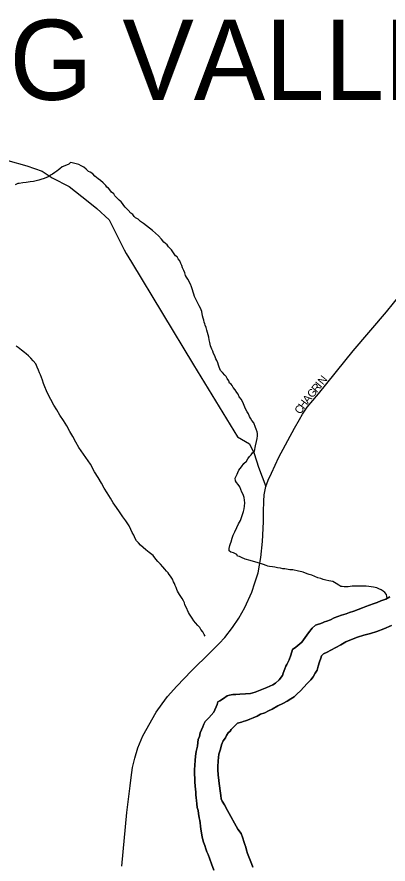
# Model space of a CAD drawing. Extents: x 2010165 to 2382125, y 1060529 to 1407316.
# Drawn here: x 2266415 to 2268734, y 1264498 to 1269788 of the extents above; entities that cross this region are included whole.
import ezdxf

# ---------------------------------------------------------------- set-up
doc = ezdxf.new("R2010")
doc.units = 0
for name, color, linetype in [('GM_X_City_Street', 7, 'Continuous'), ('GM_X_City_Street_Text', 7, 'Continuous'), ('GM_X_Corporation_Text', 7, 'Continuous'), ('GM_X_Major_River', 7, 'Continuous'), ('GM_X_Minor_River', 7, 'Continuous')]:
    doc.layers.add(name, color=color, linetype=linetype)

msp = doc.modelspace()

# ---------------------------------------------------------------- linework, layer by layer
at = {"layer": 'GM_X_City_Street'}
for points in [[(2267955.9, 1266697.8), (2267957.3, 1266764.9), (2267960.1, 1266803.3), (2267969.7, 1266855.1), (2267985.5, 1266895.2), (2268004.7, 1266939.8), (2268052.1, 1267038.4), (2268149.1, 1267220.6), (2268180.1, 1267274.2), (2268199.8, 1267307.4), (2268228, 1267351.4), (2268298, 1267434.9), (2268515.6, 1267702.8), (2268724.3, 1267947), (2268812.3, 1268055.3), (2268983.2, 1268262.9), (2269186.4, 1268558.4), (2269272.6, 1268683.6), (2269324.9, 1268783.1), (2269367, 1268873.4), (2269390.6, 1268946.3), (2269407, 1269019.1), (2269444, 1269349.6), (2269490.1, 1269827.8)], [(2264686.9, 1268930), (2265624.3, 1268933.7), (2265770.5, 1268924.9), (2265884.7, 1268915.7), (2265982.8, 1268910.6), (2266088.9, 1268907.4), (2266211.1, 1268900.4), (2266357.3, 1268891.6), (2266475.7, 1268858.4), (2266572, 1268825.1), (2266634.3, 1268783.5), (2266740.8, 1268730.2), (2266859.7, 1268634.9), (2266914.1, 1268591.2), (2266990.7, 1268521.6), (2267084.2, 1268333.7), (2267097.9, 1268311), (2267130.2, 1268257.6)], [(2267130.2, 1268257.6), (2267518.1, 1267614.9), (2267793.8, 1267165.7), (2267868.8, 1267122.5), (2267897, 1267062.1), (2267924, 1266977.5), (2267969.7, 1266855.1)], [(2267070.3, 1264485.4), (2267101.2, 1264820.3), (2267123.2, 1264987.7), (2267128.7, 1265039.7), (2267137.8, 1265101.3), (2267151, 1265158.8), (2267169.3, 1265223.1), (2267201.7, 1265298.7), (2267283.9, 1265446.9), (2267321.2, 1265498.3), (2267356.1, 1265544.5), (2267413.6, 1265609.9), (2267505.6, 1265704.1), (2267621.7, 1265818.6), (2267678.1, 1265875), (2267713.7, 1265912.8), (2267762.2, 1265975.9), (2267802.2, 1266034), (2267839.5, 1266100), (2267882.3, 1266197), (2267900.9, 1266253.4), (2267921.2, 1266317.2), (2267930.8, 1266365.1), (2267939.3, 1266412.5), (2267950, 1266511.7), (2267954.5, 1266634.6), (2267955.9, 1266697.8)]]:
    msp.add_lwpolyline(points, dxfattribs=at)
at = {"layer": 'GM_X_Major_River'}
for points in [[(2268745.6, 1266166.1), (2268719.6, 1266151.9), (2268687.6, 1266141.6), (2268665.6, 1266131.4), (2268641.5, 1266123.3), (2268617.5, 1266115.1), (2268595.5, 1266106.9), (2268573.5, 1266098.7), (2268547.5, 1266088.5), (2268519.5, 1266078.2), (2268493.4, 1266070), (2268471.4, 1266061.8), (2268443.4, 1266051.6), (2268397.4, 1266035.2), (2268373.4, 1266023), (2268351.4, 1266014.8), (2268337.3, 1266010.7), (2268327.3, 1266006.6), (2268313.3, 1266000.5), (2268293.3, 1265994.4), (2268279.3, 1265990.3), (2268259.4, 1265972.1), (2268235.6, 1265941.8), (2268195.9, 1265883.2), (2268158, 1265852.8), (2268136.1, 1265838.6), (2268126.4, 1265802.4), (2268116.6, 1265774.2), (2268100.8, 1265743.9), (2268094.8, 1265733.8), (2268089, 1265717.7), (2268079.2, 1265689.5), (2268073.3, 1265675.4), (2268053.4, 1265649.2), (2268029.5, 1265628.9), (2268013.6, 1265616.8), (2267975.6, 1265600.4), (2267935.5, 1265584.1), (2267903.5, 1265571.8), (2267889.5, 1265567.7), (2267873.5, 1265563.6), (2267843.4, 1265561.4), (2267807.3, 1265559.1), (2267783.2, 1265557), (2267763.1, 1265556.8), (2267743.1, 1265552.7), (2267729.1, 1265548.6), (2267705.1, 1265532.3), (2267683.2, 1265518.1), (2267669.2, 1265512), (2267665.3, 1265493.9), (2267645.6, 1265447.6), (2267613.8, 1265411.2), (2267589.9, 1265388.9), (2267582, 1265372.8), (2267576.2, 1265354.7), (2267568.3, 1265336.5), (2267560.4, 1265318.4), (2267554.6, 1265294.2), (2267546.8, 1265276.1), (2267544.9, 1265258), (2267543.1, 1265233.9), (2267535.4, 1265201.7), (2267529.6, 1265171.5), (2267527.9, 1265145.4), (2267526.1, 1265115.2), (2267524.4, 1265087.1), (2267524.5, 1265071), (2267524.6, 1265054.9), (2267526.8, 1265036.8), (2267527.1, 1265008.7), (2267529.3, 1264986.6), (2267529.5, 1264964.5), (2267531.6, 1264948.5), (2267531.8, 1264930.4), (2267533.9, 1264912.3), (2267536.1, 1264894.2), (2267538.3, 1264874.2), (2267540.5, 1264852.1), (2267546.7, 1264832), (2267548.9, 1264813.9), (2267553.1, 1264787.8), (2267557.3, 1264769.8), (2267559.4, 1264755.8), (2267561.6, 1264735.7), (2267563.8, 1264715.6), (2267568, 1264693.5), (2267572.3, 1264665.4), (2267580.6, 1264635.3), (2267588.8, 1264613.3), (2267595, 1264593.2), (2267601.2, 1264575.2), (2267609.4, 1264557.1), (2267619.7, 1264529.1), (2267630, 1264499)], [(2267630, 1264499), (2267619.7, 1264529.1), (2267609.4, 1264557.1), (2267601.2, 1264575.2), (2267595, 1264593.2), (2267588.8, 1264613.3), (2267580.6, 1264635.3), (2267572.3, 1264665.4), (2267568, 1264693.5), (2267563.8, 1264715.6), (2267561.6, 1264735.7), (2267559.4, 1264755.8), (2267557.3, 1264769.8), (2267553.1, 1264787.8), (2267548.9, 1264813.9), (2267546.7, 1264832), (2267540.5, 1264852.1), (2267538.3, 1264874.2), (2267536.1, 1264894.2), (2267533.9, 1264912.3), (2267531.8, 1264930.4), (2267531.6, 1264948.5), (2267529.5, 1264964.5), (2267529.3, 1264986.6), (2267527.1, 1265008.7), (2267526.8, 1265036.8), (2267524.6, 1265054.9), (2267524.5, 1265071), (2267524.4, 1265087.1), (2267526.1, 1265115.2), (2267527.9, 1265145.4), (2267529.6, 1265171.5), (2267535.4, 1265201.7), (2267543.1, 1265233.9), (2267544.9, 1265258), (2267546.8, 1265276.1), (2267554.6, 1265294.2), (2267560.4, 1265318.4), (2267568.3, 1265336.5), (2267576.2, 1265354.7), (2267582, 1265372.8), (2267589.9, 1265388.9), (2267613.8, 1265411.2), (2267645.6, 1265447.6), (2267665.3, 1265493.9), (2267669.2, 1265512), (2267683.2, 1265518.1), (2267705.1, 1265532.3), (2267729.1, 1265548.6), (2267743.1, 1265552.7), (2267763.1, 1265556.8), (2267783.2, 1265557), (2267807.3, 1265559.1), (2267843.4, 1265561.4), (2267873.5, 1265563.6), (2267889.5, 1265567.7), (2267903.5, 1265571.8), (2267935.5, 1265584.1), (2267975.6, 1265600.4), (2268013.6, 1265616.8), (2268029.5, 1265628.9), (2268053.4, 1265649.2), (2268073.3, 1265675.4), (2268079.2, 1265689.5), (2268089, 1265717.7), (2268094.8, 1265733.8), (2268100.8, 1265743.9), (2268116.6, 1265774.2), (2268126.4, 1265802.4), (2268136.1, 1265838.6), (2268158, 1265852.8), (2268195.9, 1265883.2), (2268235.6, 1265941.8), (2268259.4, 1265972.1), (2268279.3, 1265990.3), (2268293.3, 1265994.4), (2268313.3, 1266000.5), (2268327.3, 1266006.6), (2268337.3, 1266010.7), (2268351.4, 1266014.8), (2268373.4, 1266023), (2268397.4, 1266035.2), (2268443.4, 1266051.6), (2268471.4, 1266061.8), (2268493.4, 1266070), (2268519.5, 1266078.2), (2268547.5, 1266088.5), (2268573.5, 1266098.7), (2268595.5, 1266106.9), (2268617.5, 1266115.1), (2268641.5, 1266123.3), (2268665.6, 1266131.4), (2268687.6, 1266141.6), (2268719.6, 1266151.9), (2268745.6, 1266166.1)], [(2268206.5, 1265602), (2268228.3, 1265626.2), (2268250.2, 1265648.5), (2268266.1, 1265666.6), (2268278, 1265690.8), (2268289.8, 1265709), (2268297.7, 1265733.2), (2268305.4, 1265761.4), (2268313.3, 1265783.5), (2268317.2, 1265797.6), (2268331.1, 1265811.8), (2268353.1, 1265821.9), (2268377.1, 1265834.2), (2268407, 1265850.4), (2268439, 1265866.7), (2268469, 1265885), (2268505, 1265901.3), (2268543, 1265915.6), (2268583, 1265928), (2268623.1, 1265938.3), (2268663.1, 1265950.6), (2268707.2, 1265967), (2268755.2, 1265987.4)], [(2268755.2, 1265987.4), (2268707.2, 1265967), (2268663.1, 1265950.6), (2268623.1, 1265938.3), (2268583, 1265928), (2268543, 1265915.6), (2268505, 1265901.3), (2268469, 1265885), (2268439, 1265866.7), (2268407, 1265850.4), (2268377.1, 1265834.2), (2268353.1, 1265821.9), (2268331.1, 1265811.8), (2268317.2, 1265797.6), (2268313.3, 1265783.5), (2268305.4, 1265761.4), (2268297.7, 1265733.2), (2268289.8, 1265709), (2268278, 1265690.8), (2268266.1, 1265666.6), (2268250.2, 1265648.5), (2268228.3, 1265626.2), (2268206.5, 1265602)], [(2267889.2, 1264478.6), (2267880.9, 1264500.7), (2267856.3, 1264564.8), (2267850.1, 1264584.8), (2267845.9, 1264602.9), (2267839.7, 1264620.9), (2267833.5, 1264639), (2267825.3, 1264659), (2267815, 1264689.1), (2267794.7, 1264717.1), (2267774.3, 1264753.1), (2267751.8, 1264795.2), (2267729.4, 1264833.2), (2267711, 1264867.3), (2267696.8, 1264891.3), (2267690.6, 1264905.3), (2267688.4, 1264925.4), (2267684.1, 1264955.5), (2267679.8, 1264987.6), (2267675.6, 1265017.7), (2267673.3, 1265041.8), (2267671.2, 1265051.9), (2267671.1, 1265063.9), (2267671, 1265078), (2267670.8, 1265106.1), (2267672.4, 1265142.3), (2267676.1, 1265184.5), (2267683.9, 1265208.7), (2267687.8, 1265224.8), (2267693.6, 1265242.9), (2267703.5, 1265267.1), (2267717.3, 1265287.3), (2267725.2, 1265301.4), (2267735.1, 1265317.5), (2267747.1, 1265327.7), (2267753, 1265337.8), (2267792.8, 1265378.2), (2267818.9, 1265384.4), (2267828.9, 1265388.5), (2267842.9, 1265392.6), (2267854.9, 1265396.7), (2267870.9, 1265402.8), (2267890.9, 1265411), (2267914.9, 1265421.2), (2267936.9, 1265433.4), (2267962.9, 1265443.6), (2267986.9, 1265455.8), (2268008.9, 1265466), (2268044.8, 1265486.4), (2268076.8, 1265500.6), (2268102.8, 1265514.9), (2268126.8, 1265529.1), (2268146.7, 1265543.3), (2268166.7, 1265561.5), (2268186.6, 1265579.7), (2268206.5, 1265602)], [(2268206.5, 1265602), (2268186.6, 1265579.7), (2268166.7, 1265561.5), (2268146.7, 1265543.3), (2268126.8, 1265529.1), (2268102.8, 1265514.9), (2268076.8, 1265500.6), (2268044.8, 1265486.4), (2268008.9, 1265466), (2267986.9, 1265455.8), (2267962.9, 1265443.6), (2267936.9, 1265433.4), (2267914.9, 1265421.2), (2267890.9, 1265411), (2267870.9, 1265402.8), (2267854.9, 1265396.7), (2267842.9, 1265392.6), (2267828.9, 1265388.5), (2267818.9, 1265384.4), (2267792.8, 1265378.2), (2267753, 1265337.8), (2267747.1, 1265327.7), (2267735.1, 1265317.5), (2267725.2, 1265301.4), (2267717.3, 1265287.3), (2267703.5, 1265267.1), (2267693.6, 1265242.9), (2267687.8, 1265224.8), (2267683.9, 1265208.7), (2267676.1, 1265184.5), (2267672.4, 1265142.3), (2267670.8, 1265106.1), (2267671, 1265078), (2267671.1, 1265063.9), (2267671.2, 1265051.9), (2267673.3, 1265041.8), (2267675.6, 1265017.7), (2267679.8, 1264987.6), (2267684.1, 1264955.5), (2267688.4, 1264925.4), (2267690.6, 1264905.3), (2267696.8, 1264891.3), (2267711, 1264867.3), (2267729.4, 1264833.2), (2267751.8, 1264795.2), (2267774.3, 1264753.1), (2267794.7, 1264717.1), (2267815, 1264689.1), (2267825.3, 1264659), (2267833.5, 1264639), (2267839.7, 1264620.9), (2267845.9, 1264602.9), (2267850.1, 1264584.8), (2267856.3, 1264564.8), (2267880.9, 1264500.7), (2267889.2, 1264478.6)], [(2267630, 1264499), (2267644.4, 1264460.9)], [(2267644.4, 1264460.9), (2267630, 1264499)]]:
    msp.add_lwpolyline(points, dxfattribs=at)
at = {"layer": 'GM_X_Minor_River'}
for points in [[(2267038.8, 1268658.7), (2267026.6, 1268670.6), (2267020.5, 1268682.7), (2267006.3, 1268694.6), (2266996.2, 1268708.6), (2266986.1, 1268718.6), (2266976, 1268724.6), (2266969.8, 1268736.6), (2266953.6, 1268752.6), (2266937.4, 1268766.5), (2266921.3, 1268776.5), (2266911.2, 1268786.4), (2266901.1, 1268794.4), (2266888.9, 1268808.4), (2266872.7, 1268818.3), (2266862.7, 1268822.3), (2266846.5, 1268838.2), (2266832.3, 1268850.2), (2266816.2, 1268858.1), (2266802, 1268866.1), (2266759.8, 1268877.9), (2266749.7, 1268879.8), (2266739.7, 1268869.7), (2266713.8, 1268857.5), (2266697.8, 1268851.3), (2266683.8, 1268839.2), (2266673.8, 1268833.1), (2266663.9, 1268825), (2266651.9, 1268816.9), (2266637.9, 1268806.7), (2266627.9, 1268802.7), (2266609.9, 1268790.5), (2266583.9, 1268780.3), (2266563.9, 1268772.1), (2266551.9, 1268770), (2266533.9, 1268763.9), (2266517.9, 1268759.7), (2266497.8, 1268757.6), (2266471.7, 1268755.4), (2266451.7, 1268753.3), (2266429.6, 1268749.1), (2266419.6, 1268749), (2266403.6, 1268738.9)], [(2267915.2, 1267197.6), (2267909, 1267213.6), (2267904.9, 1267223.6), (2267894.6, 1267253.7), (2267882.4, 1267267.7), (2267874.3, 1267281.7), (2267868.1, 1267293.7), (2267862, 1267309.7), (2267853.8, 1267321.7), (2267845.7, 1267337.8), (2267839.5, 1267351.8), (2267831.3, 1267371.8), (2267817, 1267399.9), (2267802.8, 1267415.8), (2267796.6, 1267431.9), (2267788.5, 1267443.9), (2267778.3, 1267459.9), (2267766.1, 1267473.9), (2267760, 1267485.9), (2267753.9, 1267495.9), (2267743.8, 1267501.9), (2267739.7, 1267515.9), (2267727.5, 1267529.9), (2267721.4, 1267541.9), (2267713.2, 1267551.9), (2267699, 1267567.9), (2267686.9, 1267579.8), (2267678.7, 1267601.9), (2267674.5, 1267613.9), (2267670.4, 1267628), (2267664.3, 1267642), (2267658.1, 1267654), (2267651.9, 1267672.1), (2267643.8, 1267686.1), (2267639.6, 1267702.1), (2267633.5, 1267714.1), (2267627.4, 1267724.1), (2267623.3, 1267734.2), (2267621.2, 1267744.2), (2267619.1, 1267754.2), (2267614.9, 1267772.3), (2267612.8, 1267788.3), (2267600.3, 1267832.5), (2267596.2, 1267848.5), (2267590, 1267862.6), (2267587.9, 1267872.6), (2267583.8, 1267882.6), (2267581.7, 1267894.6), (2267577.6, 1267906.7), (2267573.4, 1267922.7), (2267569.2, 1267948.8), (2267561, 1267968.9), (2267552.8, 1267984.9), (2267546.6, 1267996.9), (2267538.5, 1268012.9), (2267530.3, 1268030.9), (2267524.2, 1268043), (2267520, 1268057), (2267515.9, 1268069), (2267511.8, 1268083.1), (2267505.5, 1268103.1), (2267499.4, 1268119.2), (2267483, 1268151.2), (2267474.9, 1268163.2), (2267468.8, 1268173.2), (2267464.6, 1268189.3), (2267458.5, 1268205.3), (2267450.3, 1268221.3), (2267444.1, 1268235.3), (2267438, 1268249.4), (2267431.8, 1268265.4), (2267421.7, 1268277.4), (2267415.5, 1268289.4), (2267405.4, 1268297.4), (2267397.3, 1268309.4), (2267389.2, 1268321.4), (2267381, 1268333.4), (2267370.9, 1268343.4), (2267362.8, 1268353.4), (2267352.6, 1268365.3), (2267342.5, 1268373.3), (2267332.4, 1268381.3), (2267318.2, 1268401.3), (2267299.9, 1268421.3), (2267279.7, 1268437.2), (2267261.5, 1268455.2), (2267204.9, 1268499), (2267186.7, 1268510.9), (2267172.5, 1268524.9), (2267156.4, 1268532.8), (2267148.2, 1268542.8), (2267138.1, 1268554.8), (2267126, 1268562.8), (2267109.8, 1268580.8), (2267101.6, 1268590.8), (2267091.5, 1268600.8), (2267083.4, 1268610.8), (2267075.3, 1268622.8), (2267065.1, 1268632.7), (2267053, 1268644.7), (2267038.8, 1268658.7)], [(2267590, 1265921.8), (2267585.1, 1265931.4), (2267576.9, 1265947.4), (2267564.7, 1265963.4), (2267556.6, 1265975.4), (2267544.4, 1265987.4), (2267530.2, 1266005.4), (2267520.1, 1266017.4), (2267509.9, 1266033.4), (2267501.8, 1266045.4), (2267493.6, 1266059.4), (2267487.5, 1266069.4), (2267471.2, 1266101.5), (2267463, 1266117.5), (2267460.9, 1266129.6), (2267454.7, 1266141.6), (2267446.6, 1266155.6), (2267438.4, 1266169.6), (2267430.3, 1266181.6), (2267424.2, 1266191.6), (2267418.1, 1266201.6), (2267413.9, 1266213.6), (2267409.8, 1266225.7), (2267403.7, 1266237.7), (2267399.6, 1266249.7), (2267393.4, 1266261.7), (2267387.3, 1266277.8), (2267375.1, 1266295.8), (2267366.9, 1266305.8), (2267358.8, 1266317.8), (2267348.7, 1266327.8), (2267338.5, 1266339.7), (2267326.4, 1266353.7), (2267312.1, 1266371.7), (2267295.9, 1266387.7), (2267281.7, 1266401.6), (2267265.5, 1266425.7), (2267241.2, 1266443.6), (2267221, 1266459.5), (2267202.8, 1266475.5), (2267186.6, 1266489.4), (2267174.4, 1266503.4), (2267162.3, 1266517.4), (2267154.1, 1266531.4), (2267145.9, 1266551.5), (2267135.7, 1266569.5), (2267125.5, 1266587.5), (2267115.3, 1266609.5), (2267094.9, 1266641.6), (2267076.6, 1266667.6), (2267056.2, 1266697.6), (2267035.9, 1266725.6), (2267015.6, 1266753.6), (2266999.3, 1266783.6), (2266978.9, 1266815.6), (2266960.6, 1266845.6), (2266942.2, 1266877.7), (2266921.8, 1266911.7), (2266899.4, 1266947.7), (2266874.9, 1266995.8), (2266801.7, 1267099.8), (2266783.3, 1267133.8), (2266764.9, 1267167.9), (2266744.6, 1267199.9), (2266726.2, 1267233.9), (2266705.8, 1267268), (2266683.4, 1267302), (2266663.1, 1267334), (2266644.7, 1267364), (2266626.3, 1267400.1), (2266612, 1267426.1), (2266599.7, 1267454.1), (2266589.5, 1267478.2), (2266581.3, 1267498.2), (2266575.1, 1267520.3), (2266568.9, 1267536.3), (2266562.7, 1267552.3), (2266556.6, 1267566.4), (2266550.4, 1267582.4), (2266542.2, 1267600.4), (2266532, 1267622.5), (2266515.8, 1267640.5), (2266501.6, 1267656.4), (2266487.4, 1267672.4), (2266473.2, 1267684.4), (2266461.1, 1267692.3), (2266442.9, 1267708.3), (2266432.8, 1267716.3), (2266422.7, 1267724.2), (2266410.5, 1267732.2)], [(2268728.9, 1266157), (2268723.3, 1266182.1), (2268713.2, 1266194.1), (2268703.1, 1266202), (2268691, 1266210), (2268676.8, 1266217.9), (2268662.7, 1266223.9), (2268642.6, 1266227.8), (2268628.5, 1266229.7), (2268614.5, 1266231.6), (2268596.4, 1266233.5), (2268570.3, 1266233.3), (2268548.2, 1266233.2), (2268528.1, 1266233), (2268510, 1266232.9), (2268496, 1266230.8), (2268484, 1266228.7), (2268471.9, 1266228.6), (2268459.9, 1266228.6), (2268447.8, 1266230.5), (2268437.8, 1266232.4), (2268425.6, 1266240.4), (2268409.5, 1266250.3), (2268389.3, 1266262.3), (2268363.2, 1266266.1), (2268345.1, 1266272), (2268329, 1266275.9), (2268312.8, 1266281.8), (2268294.7, 1266285.8), (2268256.5, 1266301.6), (2268240.3, 1266307.5), (2268228.2, 1266311.4), (2268204.1, 1266321.3), (2268194, 1266323.3), (2268184, 1266325.2), (2268173.9, 1266327.1), (2268137.7, 1266334.9), (2268119.6, 1266334.8), (2268089.4, 1266342.7), (2268075.4, 1266342.6), (2268061.3, 1266346.5), (2268043.2, 1266348.4), (2268027.1, 1266352.3), (2268011, 1266354.2), (2267992.9, 1266356.1), (2267982.9, 1266358.1), (2267972.8, 1266362), (2267954.7, 1266369.9), (2267922.4, 1266379.8), (2267872.1, 1266393.5), (2267839.9, 1266401.3), (2267817.7, 1266413.2), (2267805.6, 1266419.2), (2267793.6, 1266421.1), (2267789.5, 1266431.1), (2267767.3, 1266441), (2267751.2, 1266446.9), (2267741.1, 1266454.9), (2267741, 1266469), (2267744.8, 1266487.1), (2267748.7, 1266499.2), (2267752.6, 1266511.3), (2267760.5, 1266533.4), (2267766.3, 1266551.5), (2267776.2, 1266573.7), (2267788, 1266599.9), (2267799.8, 1266622.1), (2267811.7, 1266644.3), (2267831.3, 1266700.7), (2267835.1, 1266716.8), (2267837, 1266732.8), (2267838.8, 1266755), (2267836.6, 1266771), (2267834.5, 1266787.1), (2267828.3, 1266805.1), (2267820.1, 1266821.1), (2267814, 1266837.2), (2267807.8, 1266853.2), (2267797.6, 1266869.2), (2267787.5, 1266881.2), (2267781.4, 1266891.2), (2267779.2, 1266907.3), (2267785.1, 1266921.4), (2267791, 1266933.5), (2267794.9, 1266943.6), (2267800.8, 1266957.7), (2267808.8, 1266967.8), (2267818.7, 1266977.9), (2267832.6, 1267000.1), (2267848.5, 1267014.2), (2267858.4, 1267028.4), (2267868.4, 1267042.5), (2267878.3, 1267054.6), (2267886.2, 1267066.8), (2267898.2, 1267076.9), (2267905.9, 1267109.1), (2267911.7, 1267137.2), (2267915.6, 1267155.3), (2267917.4, 1267171.4), (2267917.3, 1267187.5), (2267915.2, 1267197.6)]]:
    msp.add_lwpolyline(points, dxfattribs=at)

# ---------------------------------------------------------------- texts
at = {"layer": 'GM_X_City_Street_Text'}
for s, rotation, p in [('N', 50.7906, (2268327.9, 1267486.5)), ('R', 50.7855, (2268289, 1267438.8)), ('I', 50.7933, (2268314, 1267469.5)), ('G', 50.7906, (2268261.2, 1267404.7)), ('H', 53.9083, (2268208, 1267335.6)), ('A', 50.9443, (2268233.5, 1267370.6)), ('C', 56.1618, (2268186.2, 1267303.1))]:
    msp.add_text(s, height=50, rotation=rotation, dxfattribs=at).set_placement(p)
at = {"layer": 'GM_X_Corporation_Text'}
msp.add_text('HUNTING VALLEY', height=500, rotation=0, dxfattribs=at).set_placement((2263842.5, 1269270.6))

doc.saveas('drawing.dxf')
